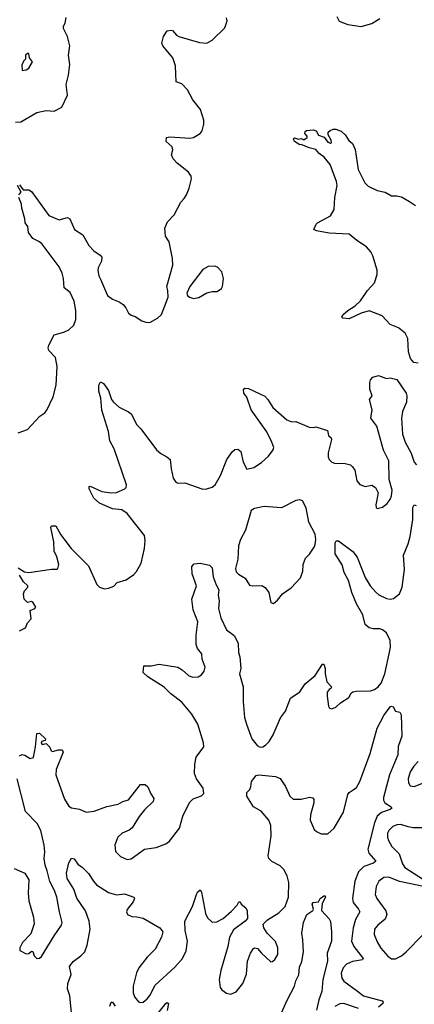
# Model space of a CAD drawing. Extents: x 1550320 to 1685906, y 509093 to 640511.
# Tile 290 of 532: x 1643796 to 1646766, y 543440 to 550841. Entities that reach past the tile are written whole.
import ezdxf

# ---------------------------------------------------------------- set-up
doc = ezdxf.new("R2010")
doc.units = 0

msp = doc.modelspace()

# ---------------------------------------------------------------- linework, layer by layer
at = {"layer": '0CON20XD'}
for points in [[(1643765, 550071.2), (1643805, 550073.3), (1643925.9, 550144.1), (1643995, 550158.8), (1644055, 550153.3), (1644112.5, 550185), (1644156.7, 550275), (1644146.2, 550355), (1644163.8, 550425), (1644173.8, 550505), (1644162, 550575), (1644174, 550645), (1644154.4, 550714.4), (1644126.2, 550775), (1644126.4, 550793.6), (1644138.8, 550815), (1644145, 550857.5)], [(1643795, 549600), (1643822.5, 549562.5), (1643865, 549563.3), (1643885, 549548.8), (1644015, 549369.2), (1644093.6, 549336.4), (1644155, 549353.8), (1644174.2, 549344.2), (1644209.2, 549265), (1644270.8, 549225), (1644315, 549143.3), (1644353.3, 549105), (1644401.7, 549071.7), (1644413.3, 549055), (1644412, 549025), (1644386.2, 548975), (1644384, 548955), (1644391.2, 548915), (1644405, 548890), (1644457, 548767), (1644495, 548740), (1644545, 548721.2), (1644575, 548700), (1644595.6, 548675.6), (1644614.2, 548634.2), (1644635, 548620), (1644665, 548610), (1644715, 548576.7), (1644745, 548566.7), (1644775, 548566.2), (1644833.6, 548596.4), (1644863.6, 548626.4), (1644912.5, 548755), (1644911.2, 548805), (1644903.8, 548835), (1644948.8, 548995), (1644946.7, 549045), (1644921.7, 549171.7), (1644893.6, 549213.6), (1644887, 549273), (1644909.3, 549320.7), (1644957.5, 549375), (1645009.3, 549470.7), (1645033.6, 549496.4), (1645050, 549525), (1645070, 549575), (1645087.5, 549645), (1645086.7, 549665), (1645066.7, 549695), (1644981.9, 549761.9), (1644950, 549795), (1644939.2, 549825), (1644947.7, 549862.3), (1644943.8, 549885), (1644898.8, 549925), (1644900, 549955), (1644925, 549960), (1645075, 549950), (1645103.9, 549956.1), (1645154.1, 549985.9), (1645170, 550005), (1645181.2, 550055), (1645181.2, 550085), (1645157, 550167), (1645100, 550240), (1645057.5, 550315), (1645015, 550358), (1644974.4, 550375), (1644968.6, 550495), (1644948.6, 550555), (1644873.8, 550645), (1644866.7, 550665), (1644878, 550715), (1644905, 550758.8), (1644933, 550763), (1644945, 550760), (1644975, 550723.8), (1644992.5, 550715), (1645148.8, 550668.8), (1645205, 550665.8), (1645245, 550686.7), (1645338.8, 550781.2), (1645358.3, 550831.7), (1645351.2, 550855)], [(1646182.5, 550865), (1646200.7, 550830.7), (1646264.2, 550804.2), (1646365, 550790), (1646445, 550813.8), (1646505, 550850)], [(1643815, 550460), (1643845, 550463.3), (1643865, 550477.5), (1643892.5, 550525), (1643870, 550555), (1643865, 550587.5), (1643853.3, 550586.7), (1643840, 550575), (1643840, 550545), (1643825, 550530), (1643811.7, 550498.3), (1643815, 550460)], [(1646795, 548258.8), (1646762.5, 548265), (1646736.7, 548295), (1646721.2, 548345), (1646716.7, 548445), (1646697.5, 548485), (1646646.1, 548526.1), (1646585, 548551.2), (1646524.1, 548614.1), (1646425, 548653.8), (1646365, 548634), (1646275, 548592.5), (1646227, 548597), (1646220, 548605), (1646227, 548623), (1646264.2, 548655.8), (1646320.5, 548689.5), (1646361.7, 548728.3), (1646414.4, 548805.6), (1646465, 548862.5), (1646485.7, 548925), (1646485, 548957.5), (1646454.4, 549065), (1646439.1, 549095), (1646405, 549132.9), (1646332, 549182), (1646275, 549228.5), (1646125, 549236.9), (1646030, 549255), (1646010, 549265), (1646026.7, 549305), (1646036.7, 549315), (1646133.7, 549366.3), (1646163.5, 549415), (1646166.2, 549505), (1646183.8, 549595), (1646179.6, 549625), (1646131.9, 549751.9), (1646087.7, 549807.7), (1646050, 549835), (1646025, 549866.7), (1645975, 549877.1), (1645915, 549902.5), (1645905, 549900), (1645865, 549926.7), (1645856.7, 549945), (1645865, 549953.3), (1645895, 549942.5), (1645915, 549947.5), (1645935, 549937.5), (1645960, 549955), (1645960, 549965), (1645942.5, 549985), (1645945, 550000), (1645955, 550007.5), (1646005, 550013.3), (1646026, 550006), (1646044.2, 549974.2), (1646088.3, 549958.3), (1646115, 549921.2), (1646135, 549912.5), (1646141.7, 549918.3), (1646140, 549935), (1646117.5, 549975), (1646117.5, 549995), (1646131.7, 550008.3), (1646155, 550018.8), (1646175, 550018.8), (1646215, 550003.8), (1646245, 549976.7), (1646273, 549933), (1646299.8, 549909.8), (1646321.1, 549865), (1646343.3, 549715), (1646392.9, 549615), (1646418.8, 549588.8), (1646485, 549558.2), (1646545, 549545.4), (1646595, 549516.4), (1646635, 549516.9), (1646668.8, 549508.8), (1646730, 549475), (1646773.3, 549445)], [(1643790, 549525), (1643807.5, 549545), (1643780, 549595)], [(1643785, 547736.7), (1643855, 547761.2), (1643948.3, 547861.7), (1643983.9, 547886.1), (1643998.8, 547905), (1644048, 548005), (1644070.6, 548095), (1644078.9, 548235), (1644065, 548301.2), (1644014.4, 548355), (1644009.4, 548375), (1644014.3, 548395), (1644055, 548473.3), (1644127.3, 548492.7), (1644165, 548510), (1644204.1, 548545.9), (1644217.3, 548587.3), (1644218.1, 548655), (1644204.5, 548725), (1644175, 548790.8), (1644131.4, 548825), (1644126.1, 548896.1), (1644115, 548936.2), (1644092.7, 548982.7), (1643964.2, 549155), (1643945, 549171.2), (1643895.4, 549195.4), (1643862.6, 549242.6), (1643856.9, 549286.9), (1643836.9, 549315), (1643835.6, 549345), (1643811.9, 549425), (1643810.6, 549455), (1643788.6, 549505)], [(1645103.6, 548746.4), (1645145, 548753.3), (1645205, 548787.5), (1645245, 548797.5), (1645281.7, 548798.3), (1645315, 548820), (1645322.5, 548835), (1645330, 548895), (1645317, 548947), (1645285, 548980), (1645265, 548987.5), (1645215, 548986.2), (1645175, 548963.3), (1645075, 548836.7), (1645053.3, 548785), (1645058.3, 548768.3), (1645074.4, 548754.4), (1645103.6, 548746.4)], [(1643785, 546720), (1643831.3, 546691.3), (1643865, 546685.6), (1644035, 546710), (1644075, 546710), (1644083.6, 546716.4), (1644090, 546745), (1644074.1, 546804.1), (1644054, 546845), (1644052.9, 546915), (1644030, 547025), (1644035, 547036.7), (1644067.5, 547037.5), (1644105, 546970), (1644129.1, 546939.1), (1644183.8, 546865), (1644313.8, 546735), (1644376.7, 546595), (1644396.4, 546576.4), (1644435, 546563.8), (1644465, 546566.7), (1644505, 546584), (1644530.5, 546609.5), (1644598.3, 546631.7), (1644655, 546670), (1644675, 546693.3), (1644709.2, 546755), (1644736, 546865), (1644741.2, 546925), (1644734, 546965), (1644605, 547129.5), (1644565, 547157.1), (1644495, 547163.1), (1644396.9, 547206.9), (1644352.9, 547245), (1644318, 547315), (1644317.5, 547332.5), (1644325, 547333.8), (1644415, 547294.4), (1644484.5, 547284.5), (1644525, 547288.1), (1644586.2, 547315), (1644596, 547325), (1644600, 547345), (1644506.8, 547615), (1644475, 547676), (1644463.3, 547745), (1644413.4, 547905), (1644405.4, 547995.4), (1644392.1, 548047.9), (1644390.8, 548095), (1644405, 548120), (1644427.7, 548107.7), (1644463.8, 548055), (1644487.4, 547987.4), (1644501.4, 547965), (1644545, 547928.5), (1644615, 547894.2), (1644635, 547878), (1644678.5, 547795), (1644707.3, 547765), (1644825, 547607.1), (1644859.1, 547579.1), (1644902.5, 547555), (1644928, 547535), (1644935.7, 547465), (1644952, 547395), (1644970, 547365), (1644986.4, 547356.4), (1645039.7, 547359.7), (1645175, 547311.9), (1645205, 547313.6), (1645245, 547327.8), (1645266.9, 547345), (1645308.1, 547415), (1645355, 547534), (1645395, 547593.3), (1645415, 547610), (1645437.5, 547612.5), (1645460, 547595), (1645476.7, 547515), (1645505, 547463.3), (1645557.5, 547475), (1645615, 547512), (1645668.8, 547561.2), (1645702.3, 547607.7), (1645707.1, 547625), (1645694.4, 547665), (1645655, 547744), (1645538.8, 547908.8), (1645504.6, 548004.6), (1645483.8, 548035), (1645480.7, 548059.3), (1645489.3, 548070.7), (1645518.7, 548068.7), (1645641.1, 548011.1), (1645664.4, 547985), (1645700.8, 547925), (1645805, 547834.3), (1645845, 547818), (1645875, 547821.2), (1645975, 547778.8), (1646003.9, 547776.1), (1646025, 547781.2), (1646112, 547752), (1646118.8, 547715), (1646138.8, 547698.8), (1646142.5, 547685), (1646116.9, 547585), (1646117.1, 547555), (1646124.2, 547535), (1646144.6, 547514.6), (1646165, 547506.9), (1646245.8, 547505.8), (1646284.2, 547494.2), (1646301.2, 547481.2), (1646318.8, 547455), (1646332.5, 547375), (1646355, 547347.5), (1646395, 547331.2), (1646445, 547343.3), (1646473.3, 547325), (1646493.3, 547285), (1646476.7, 547195), (1646477.5, 547175), (1646485, 547167.5), (1646525, 547178), (1646561.2, 547205), (1646583.8, 547235), (1646595, 547262.5), (1646598, 547305), (1646577.5, 547385), (1646573.5, 547525), (1646532.9, 547605), (1646482.5, 547785), (1646438.8, 547845), (1646449.1, 547909.1), (1646428, 547985), (1646447.5, 548015), (1646431.1, 548065), (1646431.4, 548115), (1646436.2, 548135), (1646453.3, 548155), (1646495, 548166.7), (1646555, 548143.3), (1646585, 548150), (1646635, 548136.7), (1646703.8, 548035), (1646709.2, 548015), (1646707.1, 547965), (1646677.1, 547895), (1646668.6, 547845), (1646677.5, 547725), (1646696.2, 547665), (1646742.6, 547582.6), (1646763.3, 547515), (1646781.4, 547495)], [(1645705, 546452.5), (1645735, 546477.5), (1645773.3, 546525), (1645839.5, 546570.5), (1645910, 546645), (1645926.2, 546695), (1645928.8, 546745), (1645946.1, 546793.9), (1645975.8, 546824.2), (1646012, 546875), (1646019.2, 546895), (1646025.6, 546935), (1646020, 546975), (1645970.8, 547065), (1645952.2, 547172.2), (1645925, 547223.8), (1645905, 547232), (1645875, 547228), (1645765, 547171.2), (1645635, 547181.2), (1645563.6, 547166.4), (1645537, 547153), (1645496, 547005), (1645458.6, 546935), (1645442.2, 546885), (1645436.7, 546785), (1645420, 546715), (1645425, 546690), (1645442.2, 546672.2), (1645492.7, 546642.7), (1645525, 546591.2), (1645545, 546586.2), (1645617.7, 546587.7), (1645643.9, 546573.9), (1645670, 546535), (1645685, 546460), (1645705, 546452.5)], [(1643795, 545307.5), (1643815, 545317.5), (1643835, 545312.5), (1643875, 545286.7), (1643900, 545295), (1643915.8, 545375), (1643925, 545476), (1643945, 545478), (1643990, 545435), (1643988.3, 545421.7), (1643960, 545415), (1643957.5, 545405), (1643965, 545392.5), (1643995, 545400), (1644023.6, 545373.6), (1644033.3, 545345), (1644045, 545340), (1644085, 545353.3), (1644115, 545352.5), (1644123.8, 545335), (1644070.9, 545205), (1644067.9, 545165), (1644131.8, 544981.8), (1644165, 544928.6), (1644185, 544915.5), (1644245, 544906.9), (1644295, 544884.3), (1644355, 544890.8), (1644452.1, 544927.9), (1644535.7, 544944.3), (1644572.5, 544965), (1644615, 544978), (1644705, 545091.2), (1644741.2, 545091.2), (1644760, 545075), (1644782.1, 545022.1), (1644805.8, 544985.8), (1644800, 544965), (1644735, 544902), (1644695, 544852), (1644643.3, 544766.7), (1644620.6, 544749.4), (1644567.8, 544725), (1644534.6, 544695), (1644511.4, 544638.6), (1644517.2, 544587.2), (1644555, 544550), (1644605, 544527.5), (1644635, 544534.4), (1644735, 544605.8), (1644821.7, 544618.3), (1644895, 544645.8), (1644924.3, 544665.7), (1644999.2, 544765), (1645024.2, 544855), (1645072.7, 544957.3), (1645102.5, 544985), (1645163.6, 545006.4), (1645182.5, 545025), (1645176.2, 545065), (1645125.6, 545135.6), (1645112.5, 545175), (1645114.2, 545245), (1645123.3, 545296.7), (1645181.4, 545375), (1645180, 545405), (1645135.5, 545545), (1645090.7, 545620.7), (1645015, 545711.5), (1644932.6, 545772.6), (1644883, 545823), (1644760.2, 545900.2), (1644723.8, 545935), (1644730, 545985), (1644784.2, 545984.2), (1644845.5, 545995.5), (1644985, 545974.4), (1645018, 545955), (1645065, 545912.5), (1645095, 545898.6), (1645139.1, 545900.9), (1645164.4, 545915.6), (1645184.3, 545945), (1645190.6, 545975), (1645170, 546035), (1645166.5, 546075), (1645134.4, 546115), (1645123.4, 546145), (1645122.9, 546215), (1645135.3, 546315), (1645102, 546405), (1645091.8, 546485), (1645125.8, 546585), (1645093.8, 546675), (1645091.7, 546731.7), (1645108.3, 546751.7), (1645155, 546756.7), (1645225, 546740), (1645245, 546721.2), (1645253, 546653), (1645273.7, 546593.7), (1645295.5, 546555), (1645290, 546515), (1645296.8, 546473.2), (1645292, 546415), (1645310, 546345), (1645351.9, 546255), (1645411, 546211), (1645440, 546155), (1645442.1, 546085), (1645451.7, 546051.7), (1645459.2, 545965), (1645450.4, 545925), (1645476.7, 545825), (1645477.8, 545715), (1645487.5, 545595), (1645502.1, 545545), (1645542.1, 545435), (1645581.9, 545385), (1645605, 545373.8), (1645625, 545376.2), (1645645, 545387.1), (1645673.2, 545415), (1645702.5, 545465), (1645757.3, 545592.7), (1645796, 545644), (1645835, 545740.8), (1645905, 545787.5), (1645945, 545848.8), (1646018.8, 545911.2), (1646075, 545997.5), (1646085, 545997.5), (1646094, 545965), (1646094.2, 545925), (1646106.2, 545865), (1646142.5, 545825), (1646140, 545815), (1646124.1, 545805.9), (1646110, 545785), (1646108.8, 545755), (1646120.5, 545680.5), (1646127.5, 545665), (1646145, 545660), (1646175.8, 545674.2), (1646210, 545705), (1646273.8, 545745), (1646290.8, 545779.2), (1646302.2, 545787.8), (1646326.7, 545793.3), (1646436.7, 545795), (1646466, 545805), (1646494, 545825), (1646515.5, 545855), (1646544.4, 545924.4), (1646576.5, 546075), (1646585.5, 546125), (1646583.5, 546175), (1646555, 546232.9), (1646525.8, 546255), (1646505, 546262.7), (1646455, 546262.1), (1646425, 546268.9), (1646394.5, 546295), (1646377, 546367), (1646330.5, 546450.5), (1646296.1, 546535), (1646269.6, 546625), (1646237.5, 546685), (1646223.7, 546743.7), (1646170.7, 546825), (1646170.9, 546909.1), (1646176.4, 546923.6), (1646195, 546923.8), (1646303, 546843), (1646335, 546800), (1646395, 546646.9), (1646434.3, 546584.3), (1646475, 546537.8), (1646498.8, 546518.8), (1646555, 546491.1), (1646585, 546485.5), (1646609.5, 546489.5), (1646655, 546524.3), (1646674.5, 546575), (1646692.4, 546707.6), (1646683, 546817), (1646719.3, 546900.7), (1646733.3, 546956.7), (1646754.4, 547085), (1646754.2, 547175), (1646765, 547193.3), (1646778.8, 547188.8)], [(1643795, 546247.5), (1643839.3, 546270.7), (1643855, 546307.5), (1643881.7, 546338.3), (1643875, 546400), (1643910, 546415), (1643917.5, 546425), (1643895, 546462.5), (1643885, 546466.7), (1643855, 546460), (1643830, 546485), (1643823.3, 546525), (1643831.7, 546548.3), (1643856.7, 546575), (1643856.2, 546585), (1643824.4, 546614.4), (1643793.1, 546665)], [(1644184.5, 543374.5), (1644173, 543503), (1644154.4, 543555), (1644158.1, 543595), (1644184.2, 543664.2), (1644170, 543725), (1644197.4, 543762.6), (1644257, 543803), (1644285, 543834), (1644304.6, 543885), (1644326.8, 544005), (1644318, 544065), (1644291.4, 544141.4), (1644225, 544237.5), (1644203.1, 544305), (1644154.3, 544385), (1644148, 544425), (1644165, 544502.5), (1644185, 544537.5), (1644205, 544533.3), (1644234.3, 544494.3), (1644269.3, 544469.3), (1644314.2, 544424.2), (1644350, 544365), (1644375, 544338), (1644465, 544280.8), (1644506.7, 544266.7), (1644525, 544262.9), (1644585, 544269.2), (1644655.8, 544245.8), (1644658.8, 544235), (1644649.7, 544210.3), (1644605, 544152.5), (1644600.8, 544135), (1644605.9, 544115.9), (1644638.8, 544098.8), (1644677.7, 544097.7), (1644725, 544086), (1644850, 544015), (1644872, 543985), (1644864.2, 543945), (1644816.5, 543855), (1644754.5, 543795), (1644693.3, 543715), (1644674.1, 543675.9), (1644650.4, 543575), (1644650, 543525), (1644660, 543495), (1644688.7, 543458.7), (1644705, 543452.9), (1644725, 543456.9), (1644755, 543481.1), (1644775, 543506.9), (1644815.8, 543584.2), (1644962.2, 543717.8), (1645020.5, 543785), (1645048.5, 543841.5), (1645059.4, 543915), (1645040.6, 543995), (1645038.9, 544065), (1645097.5, 544175), (1645126.2, 544265), (1645135, 544282.5), (1645155, 544300), (1645163, 544283), (1645193.3, 544123.3), (1645210, 544090), (1645245, 544058.1), (1645279.5, 544060.5), (1645327.1, 544085), (1645390.4, 544139.6), (1645431.2, 544185), (1645445, 544210), (1645455, 544210), (1645462.3, 544192.3), (1645497.5, 544165), (1645507, 544143), (1645510, 544085), (1645493.3, 544065), (1645405, 543998.6), (1645374.6, 543945.4), (1645363.3, 543875), (1645310.5, 543695), (1645298.1, 543625), (1645304, 543565), (1645318, 543548), (1645352.3, 543522.3), (1645385, 543516), (1645425, 543534), (1645474, 543595), (1645503.3, 543665), (1645510.8, 543765), (1645532.5, 543825), (1645555, 543858.8), (1645565, 543863.8), (1645585, 543860), (1645614.5, 543824.5), (1645685, 543760), (1645698.3, 543761.7), (1645715, 543776.7), (1645737.5, 543815), (1645739.2, 543865), (1645721.3, 543911.3), (1645658, 543975), (1645633.3, 544015), (1645628.3, 544041.7), (1645660, 544075), (1645745, 544127.8), (1645793.5, 544175), (1645818.2, 544245), (1645821.2, 544355), (1645809.7, 544405), (1645783.4, 544453.4), (1645755, 544480.5), (1645693, 544513), (1645670.6, 544535), (1645665.7, 544555.7), (1645687.3, 544705), (1645684.5, 544785), (1645671.5, 544825), (1645612.8, 544892.8), (1645555, 544924.2), (1645504.4, 545005), (1645505, 545032.5), (1645527.5, 545055), (1645536.4, 545073.6), (1645540, 545115), (1645575, 545160), (1645595, 545164), (1645721.7, 545151.7), (1645755, 545137.5), (1645795, 545076.7), (1645828, 545005), (1645855, 544980.8), (1645915, 544981.4), (1645977.7, 544997.7), (1646002.7, 544992.7), (1646009.4, 544979.4), (1646009.4, 544955), (1645984.3, 544865), (1645982.9, 544825), (1646012.5, 544755), (1646028.5, 544738.5), (1646065, 544720), (1646115, 544720.6), (1646161.5, 544765), (1646232.3, 544885), (1646265, 545016.2), (1646275, 545032), (1646305, 545052), (1646329.3, 545070.7), (1646354.4, 545115), (1646433.3, 545325), (1646485.6, 545514.4), (1646535, 545611.2), (1646584.3, 545675), (1646595, 545680), (1646605.8, 545675.8), (1646625, 545643.3), (1646656.7, 545636.7), (1646666, 545616), (1646671.2, 545455), (1646643.4, 545376.6), (1646640.5, 545315), (1646578.2, 545165), (1646534, 544994), (1646534.2, 544974.2), (1646544.5, 544955), (1646590.8, 544925), (1646596, 544915), (1646583.8, 544905), (1646518.3, 544881.7), (1646487.1, 544852.9), (1646464.7, 544804.7), (1646415.3, 544605), (1646423.5, 544575), (1646475.7, 544515), (1646458.9, 544501.1), (1646384.4, 544475), (1646345.4, 544435), (1646319.1, 544365), (1646300, 544235), (1646305.5, 544205), (1646346.4, 544155), (1646354.4, 544135), (1646323.4, 544076.6), (1646304.7, 544015.3), (1646293.2, 543915), (1646310, 543875), (1646380, 543785), (1646375.3, 543774.7), (1646299.6, 543760.4), (1646255, 543741.2), (1646229.1, 543715), (1646213.8, 543675), (1646220.4, 543635), (1646234.2, 543614.2), (1646338.4, 543538.4), (1646383.1, 543503.1), (1646522.5, 543465), (1646530, 543455), (1646528.8, 543445), (1646495, 543418.6)], [(1646795, 545265.5), (1646760.7, 545229.3), (1646735, 545188), (1646720, 545135), (1646720.6, 545105), (1646735, 545081.2), (1646765, 545077.5), (1646905, 545132.9)], [(1643755, 544460.6), (1643835.6, 544425.6), (1643864, 544375), (1643858.8, 544275), (1643863.4, 544216.6), (1643898.6, 544095), (1643905.9, 544044.1), (1643880.5, 543969.5), (1643815.8, 543905), (1643796.2, 543865), (1643797.5, 543845), (1643845, 543818.6), (1643865, 543821.4), (1643885, 543840), (1643895, 543836.2), (1643905.6, 543805), (1643925, 543784.2), (1643945, 543786), (1643960.7, 543799.3), (1644054.5, 543955.5), (1644111.2, 544035), (1644116, 544055), (1644095.8, 544134.2), (1644075.4, 544245), (1644058.6, 544295), (1644021.8, 544361.8), (1644003.6, 544443.6), (1643987.5, 544485), (1643980, 544535), (1643984, 544585), (1643979.2, 544635), (1643954.6, 544745), (1643928.3, 544798.3), (1643839.7, 544889.7), (1643775.8, 545135)], [(1646835, 544766.8), (1646756.5, 544766.5), (1646720, 544775), (1646665, 544790.9), (1646635, 544788.2), (1646603.5, 544776.5), (1646575, 544745.7), (1646564.6, 544725), (1646562.7, 544695), (1646570.6, 544670.6), (1646595.6, 544625), (1646651.7, 544571.7), (1646677.4, 544495), (1646695, 544467.1), (1646835, 544378.1)], [(1646835, 544325.7), (1646655, 544362.7), (1646575, 544396.2), (1646535, 544392.1), (1646499.4, 544365), (1646479.1, 544325), (1646471.5, 544265), (1646483.3, 544235), (1646551.4, 544141.4), (1646558.2, 544115), (1646545, 544079.1), (1646490, 544035), (1646465.6, 544005), (1646463.6, 543965), (1646485, 543909.2), (1646512.6, 543862.6), (1646565, 543800.5), (1646595, 543782.2), (1646625, 543782.2), (1646668, 543805), (1646704.2, 543835), (1646825, 543958)], [(1645756.6, 543353.4), (1645808.8, 543471.2), (1645864.5, 543575), (1645874.5, 543615), (1645897.7, 543662.3), (1645901.1, 543718.9), (1645918, 543762), (1645931.9, 543835), (1645926.1, 543925), (1645918.8, 543975), (1645930.5, 544055), (1645956.7, 544115), (1646002.5, 544145), (1646006.9, 544155), (1645997.3, 544192.7), (1646004, 544206), (1646045, 544210), (1646058, 544235), (1646085, 544256), (1646093.9, 544253.9), (1646096.7, 544245), (1646073.2, 544196.8), (1646067.5, 544145), (1646125, 544082.5), (1646135, 544062.5), (1646142.9, 543985), (1646141.9, 543915), (1646110.8, 543825), (1646113.1, 543765), (1646077.5, 543625), (1646070.8, 543535), (1646047.4, 543472.6), (1646028.4, 543395)], [(1644474.3, 543425), (1644484.2, 543455.8), (1644495, 543456.2), (1644513.5, 543425)], [(1644835, 543370), (1644895, 543446.2), (1644905, 543452.5), (1644915.7, 543445.7), (1644906.5, 543393.5)], [(1646345, 543407.7), (1646235, 543446.6), (1646205, 543443.8), (1646167.1, 543422.9)]]:
    msp.add_lwpolyline(points, dxfattribs=at)

doc.saveas('drawing.dxf')
